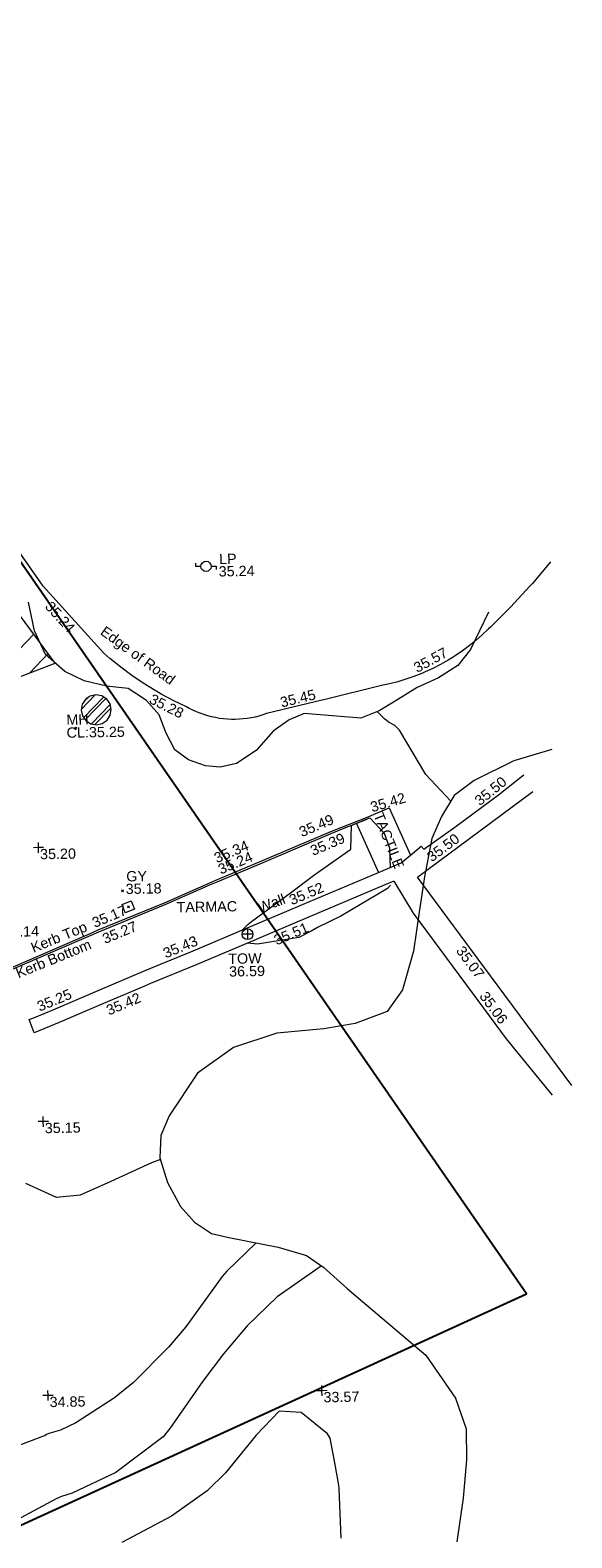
# Model space of a CAD drawing. Header units: millimetres. Extents: x -290717 to 520720, y -103372 to 287762.
# Tile 375 of 375: x 433401 to 453175, y 226992 to 282025. Entities that reach past the tile are written whole.
import ezdxf

# ---------------------------------------------------------------- set-up
doc = ezdxf.new("R2010")
doc.units = ezdxf.units.MM
doc.linetypes.add('IMPORT-HIDDEN2 _3_', pattern=[4762.5, 3175, -1587.5])
doc.linetypes.add('IMPORT-UG_ELEC_STREET LIGHTING_QLB2 _2_', pattern=[2700, 1500, -300.0000000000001, 0, -250, 150, -300.0000000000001, 0, -200])
for name, color, linetype, lineweight, true_color in [('00_TOPO_FURN_LAMP_POST', 7, 'Continuous', 9, 0x666666), ('00_TOPO_SERV_MH', 7, 'Continuous', 9, 0x666666), ('00_TOPO_TOP_OF_WALL', 7, 'Continuous', 9, 0x666666), ('00_UAV_FURN_LAMP_POST', 7, 'Continuous', 9, 0xa50000), ('00_UAV_KERB_BOTTOM', 1, 'Continuous', 9, 0xff0000), ('00_UAV_KERB_TOP', 7, 'Continuous', 9, 0xa500a5), ('00_UAV_LEVEL_SPOT', 7, 'Continuous', 9, 0x666666), ('00_UAV_SERV_GULLY', 7, 'Continuous', 9, 0x5252a5), ('00_UAV_TOP_OF_WALL', 7, 'Continuous', 9, 0x666666), ('00_UAV_TREE_LINE', 7, 'Continuous', 9, 0x52a552), ('00_UAV_WALL', 7, 'Continuous', 9, 0x7c00a5), ('01_DTM_CONTOUR_MJR', 7, 'Continuous', 9, 0x7f3f00), ('01_DTM_CONTOUR_MNR', 7, 'Continuous', 9, 0xa5a552), ('12333-PUM-2D-U-0001-C01 - Rev2_REVIT IMPORT_dwg', 7, 'Continuous', 9, 0x767676), ('PUM-CHAMBER EXTENTS', 6, 'IMPORT-HIDDEN2 _3_', 9, 0xff00ff), ('PUM-SURVEY BOUNDARY_EXTENT', 190, 'Continuous', 25, 0x7f00ff), ('PUM-UNABLE TO SURVEY', 190, 'Continuous', 9, 0x7f00ff)]:
    doc.layers.add(name, color=color, linetype=linetype, lineweight=lineweight, true_color=true_color)
for name, color, linetype, lineweight in [('00_UAV_ROAD_EDGE', 7, 'Continuous', 9), ('00_UAV_SURFACE', 7, 'Continuous', 9), ('00_UAV_SURVEY_TEXT', 7, 'Continuous', 9), ('GEN-TEXT', 7, 'Continuous', 9)]:
    doc.layers.add(name, color=color, linetype=linetype, lineweight=lineweight)
doc.styles.add('Swis721 Lt BT_2', font='swissl.ttf', dxfattribs={"height": 375})

# ---------------------------------------------------------------- blocks, each defined once
blk = doc.blocks.new('12333-PUM-2D-U-0001-C01 - Rev2_REVIT IMPORT_dwg_MSL_Lamp_Post_SYM-2077240-Site Location Plan Existing')
at = {"layer": '00_TOPO_FURN_LAMP_POST', "color": 254, "true_color": 0xcccccc, "flags": 128}
for points in [[(-500.1060478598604, 0), (-1000.212095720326, 0), (-1000.212095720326, 316.7338303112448)], [(500.1060478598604, 0), (1000.21209571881, 0), (1000.21209571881, -316.7338303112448)]]:
    blk.add_lwpolyline(points, dxfattribs=at)
at = {"layer": '00_TOPO_FURN_LAMP_POST', "color": 254, "true_color": 0xcccccc}
blk.add_circle((0, 0), 500.1060478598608, dxfattribs=at)
blk = doc.blocks.new('12333-PUM-2D-U-0001-C01 - Rev2_REVIT IMPORT_dwg_TOW-2077249-Site Location Plan Existing')
at = {"layer": '00_TOPO_TOP_OF_WALL', "color": 254, "true_color": 0xcccccc, "flags": 128}
for points in [[(0, 525.0554400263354), (0, 0), (-525.0554401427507, 0)], [(525.0554401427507, 0), (0, 0), (0, -525.0554400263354)]]:
    blk.add_lwpolyline(points, dxfattribs=at)
at = {"layer": '00_TOPO_TOP_OF_WALL', "color": 254, "true_color": 0xcccccc}
blk.add_circle((0, 0), 525.0554401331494, dxfattribs=at)
blk = doc.blocks.new('12333-PUM-2D-U-0001-C01 - Rev2_REVIT IMPORT_dwg_UAV-2077255-Site Location Plan Existing')
at = {"layer": '00_UAV_LEVEL_SPOT', "color": 254, "true_color": 0xcccccc, "flags": 128}
for points in [[(0, -500.0000000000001), (0, 0), (-500.0000000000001, 0)], [(500.0000000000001, 0), (0, 0), (0, 500.0000000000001)]]:
    blk.add_lwpolyline(points, dxfattribs=at)
blk = doc.blocks.new('12333-PUM-2D-U-0001-C01 - Rev2_REVIT IMPORT_dwg_MGS62954_T2_Galway_ITM_3d_Rev1-2077680-Site Location Plan Existing')
at = {"layer": '00_UAV_KERB_BOTTOM', "color": 254, "true_color": 0xcccccc, "flags": 128}
blk.add_lwpolyline([(534337317.3065, 725794699.6940001), (534337498.8180792, 725794863.6518599), (534337690.2664859, 725795015.8889799), (534337791.3065, 725795088.6940001), (534337996.3082605, 725795222.121551), (534338200.3065, 725795337.6940002), (534340527.3064999, 725796296.6940001), (534341812.181832, 725796827.0365386), (534342126.3065, 725796956.6940001), (534344563.3065, 725797904.6940002), (534346233.3065, 725798608.694), (534346448.5549064, 725798694.9332101), (534348080.3065, 725799348.6940001), (534350686.3064999, 725800406.694), (534351086.5010095, 725800556.3452803), (534351991.3065, 725800894.6940001)], dxfattribs=at)
at = {"layer": '00_UAV_KERB_TOP', "color": 254, "true_color": 0xcccccc, "flags": 128}
blk.add_lwpolyline([(534337364.2284163, 725794647.7485116), (534337544.1075428, 725794810.2317907), (534337732.5351218, 725794960.0667906), (534337830.8821357, 725795030.9313524), (534338032.6874548, 725795162.2784657), (534338231.0138914, 725795274.6376315), (534340553.9785689, 725796231.9746002), (534341861.1083927, 725796771.5028484), (534342152.3517902, 725796891.715881), (534344589.5962942, 725797839.8109937), (534346259.9213043, 725798543.9480039), (534346497.5685178, 725798639.1612892), (534348106.4893594, 725799283.7749453), (534350711.7363016, 725800341.4692142), (534351135.7277641, 725800500.0192784), (534352015.8245648, 725800829.1282734)], dxfattribs=at)
at = {"layer": '00_UAV_ROAD_EDGE', "color": 254, "true_color": 0xcccccc, "flags": 128}
for points in [[(534358875.3065, 725810108.694), (534358194.5946006, 725809329.6472908), (534358099.3065, 725809225.6940002), (534357382.2990821, 725808479.917339), (534356634.6907161, 725807764.8200049), (534356562.3065001, 725807698.6940002), (534356333.5412181, 725807486.0565656), (534356096.0722707, 725807283.1853458), (534355850.3162588, 725807090.4362462), (534355596.7043224, 725806908.147414), (534355335.6813825, 725806736.6386455), (534355254.1615877, 725806687.8356112), (534355067.7053624, 725806576.2108258), (534354793.2463828, 725806427.1453995), (534354512.7859386, 725806289.7038779), (534354226.8160518, 725806164.1273804), (534354107.5355001, 725806115.9030002), (534353814.6430618, 725806007.4490825), (534353517.4659609, 725805911.3553599), (534353216.5255474, 725805827.7904133), (534352912.3497732, 725805756.9008435), (534352675.5355002, 725805710.9030002), (534350507.0786732, 725805213.9441876), (534350502.5355, 725805212.9030001), (534348413.5355002, 725804744.9030004), (534348273.5617984, 725804700.1196278), (534348131.8355442, 725804661.2370284), (534347988.6053743, 725804628.3234152), (534347844.1225619, 725804601.4365299), (534347698.6405798, 725804580.623541), (534347552.4146525, 725804565.9209617), (534347405.7013102, 725804557.3545856), (534347258.7579378, 725804554.9394406), (534347129.5355002, 725804557.9030001), (534346982.8573373, 725804567.0519979), (534346836.6909564, 725804582.3352147), (534346691.2927829, 725804603.7258381), (534346546.9178946, 725804631.1863415), (534346403.8195743, 725804664.6685505), (534346262.2488648, 725804704.1137257), (534346122.4541294, 725804749.4526669), (534345984.6806155, 725804800.6058338), (534345849.1700246, 725804857.4834869), (534345716.1600887, 725804919.9858428), (534345648.7227141, 725804955.1950735), (534345585.8841519, 725804988.003252), (534345489.5355002, 725805042.9030002), (534345037.9883177, 725805270.1397228), (534344596.3529053, 725805516.0859532), (534344353.5355002, 725805661.9030001), (534343928.9058123, 725805936.167497), (534343516.133602, 725806227.9730631), (534343115.9430118, 725806536.8077724), (534342729.0361122, 725806862.1298236), (534342509.3065, 725807059.694), (534341715.2327203, 725807966.4750262), (534340339.3065, 725809537.694), (534339017.3064999, 725811496.6940001)], [(534351991.3065, 725800894.6940001), (534352830.3065, 725801225.6940002), (534353569.3065, 725799489.6940002)]]:
    blk.add_lwpolyline(points, dxfattribs=at)
at = {"layer": '00_UAV_SERV_GULLY', "color": 254, "true_color": 0xcccccc, "flags": 128}
blk.add_lwpolyline([(534343012.3065, 725797866.6940001), (534343354.3065, 725797994.694), (534343468.5501658, 725797689.4492052), (534343126.5501657, 725797561.4492052)], close=True, dxfattribs=at)
at = {"layer": '00_UAV_SURFACE', "color": 254, "true_color": 0xcccccc}
blk.add_line((534351620.9024817, 725800681.4485978), (534352398.0021276, 725798882.0951563), dxfattribs=at)
at = {"layer": '00_UAV_TREE_LINE', "color": 254, "true_color": 0xcccccc, "flags": 128}
for points in [[(534356569.3065, 725808302.6940001), (534355895.3064999, 725806951.694), (534355422.3065, 725806378.6940004), (534354704.3065, 725805944.6940002), (534353929.3065, 725805608.6940001), (534353113.3065, 725805116.6940002), (534352527.3064999, 725804770.6940001), (534351851.3065, 725804523.6940001), (534349780.3065, 725804731.6940002), (534349232.3065, 725804509.694), (534348641.3065001, 725804100.694), (534348004.3065001, 725803409.694), (534347285.3065, 725802944.694), (534346679.3065, 725802820.6940001), (534346146.3065, 725802880.6940002), (534345527.3065, 725803104.6940004), (534345043.3065, 725803477.694), (534344730.3065, 725804094.6940001), (534344483.3064999, 725804770.6940002), (534344039.3065, 725805299.6940002), (534343369.3065, 725805745.6940001), (534342586.3065, 725805851.6940001), (534341777.3065, 725806054.6940001), (534341071.3065, 725806408.6940004), (534340381.3065, 725807045.6940002), (534339987.3065001, 725807918.6940001), (534339792.3065, 725808970.694)], [(534358798.3065, 725803256.6940001), (534357407.3064999, 725802869.694), (534355942.3065, 725802178.6940001), (534355199.3065, 725801640.6940001), (534354733.3064999, 725800875.6940001), (534354361.3065, 725800085.6940001), (534354073.3064999, 725798693.694), (534353872.3064998, 725797489.6940001), (534353615.3064999, 725795979.6940001), (534353191.3064999, 725794575.694), (534352627.3064999, 725793795.6940001), (534351447.3065, 725793378.6940001), (534350300.3065, 725793209.6940001), (534348576.3065, 725793073.6940001), (534346986.3065, 725792581.694), (534345663.3065, 725791670.6940002), (534344600.5185, 725790129.167), (534344278.5185001, 725789416.1670002), (534344237.5185001, 725788607.167), (534344494.5185001, 725787699.167), (534344954.5185001, 725786810.167), (534345456.5185, 725786232.1670002), (534346070.5185001, 725785811.167), (534346694.5185, 725785646.167), (534348492.5185, 725785268.167), (534349523.5185001, 725784943.167), (534350151.5185001, 725784498.167), (534350991.5185001, 725783713.167), (534353818.5355, 725781234.903), (534354874.5355001, 725779640.903), (534355237.5355, 725778512.9030001), (534355233.5355, 725777385.903), (534355085.5355001, 725775989.9030001), (534354831.5355, 725774399.9030001)]]:
    blk.add_lwpolyline(points, dxfattribs=at)
at = {"layer": '00_UAV_WALL', "color": 254, "true_color": 0xcccccc, "flags": 128}
for points in [[(534353569.3065, 725799489.6940002), (534353972.3065, 725799806.6940002), (534354063.3065, 725799704.6940001), (534355214.3065, 725800482.6940001), (534356818.3065, 725801636.6940002), (534357602.8768447, 725802232.4327178), (534357757.3065, 725802349.6940001)], [(534359315.3065, 725790982.6940002), (534356418.5535648, 725795031.0982565), (534353809.3065, 725798677.694), (534354212.4259288, 725798967.1082301), (534358074.3065, 725801739.6940002)], [(534352951.691423, 725798550.9014368), (534352589.0222073, 725798405.2780049), (534349788.3643367, 725797283.2925898), (534348313.2200503, 725796684.8630631), (534347885.4431053, 725796511.324544), (534345681.0012524, 725795627.3453634), (534344005.3903086, 725794967.4985718), (534343670.2161193, 725794832.4601846), (534342278.5284339, 725794271.7628915), (534340647.0467078, 725793604.338549), (534339724.5185, 725793241.1670002), (534339545.3065, 725793729.6940001), (534339749.0621229, 725793808.3365211), (534340457.3065, 725794081.6940001), (534342085.3065, 725794747.6940002), (534343815.3065, 725795444.694), (534344385.1901171, 725795669.1111763), (534345491.3065, 725796104.6940001), (534347693.3065, 725796987.6940001), (534349025.6252494, 725797528.1827415), (534349596.3065, 725797759.6940002), (534352398.0021276, 725798882.0951563), (534353231.3065001, 725799216.694), (534353569.3065, 725799489.6940002)], [(534352951.691423, 725798550.9014367), (534353633.3065, 725797372.6940002), (534355734.2308142, 725794427.7274582), (534356951.3064999, 725792721.6940001), (534358591.3065, 725790638.694)]]:
    blk.add_lwpolyline(points, dxfattribs=at)
at = {"layer": '01_DTM_CONTOUR_MJR', "color": 254, "true_color": 0xcccccc, "flags": 128}
blk.add_lwpolyline([(534344256.3951765, 725788540.4743068), (534343919.2857143, 725788420), (534342430.0000002, 725787774.0111942), (534341296.8032787, 725787286.8032788), (534340430.0000002, 725787225.6179775), (534339324.536395, 725787745.4798343)], dxfattribs=at)
at = {"layer": '01_DTM_CONTOUR_MNR', "color": 254, "true_color": 0xcccccc, "flags": 128}
for points in [[(534355076.5445557, 725801439.1641989), (534354180.8687691, 725802427.019826), (534353246.5217084, 725804055.1037612), (534353084.226467, 725804228.5685848), (534352884.9113151, 725804339.3532112), (534352721.6574603, 725804465.8305209), (534352458.7554143, 725804745.6464881)], [(534347383.7753939, 725796863.5723077), (534347609.5495157, 725797077.2015742), (534347721.7734039, 725797163.2407014), (534349174.5421596, 725798194.0241057), (534350067.2962962, 725798846.1481482), (534351394.9474389, 725799748.27026), (534351433.9714473, 725800610.4948264), (534351558.6637589, 725800662.1927044), (534351661.5222223, 725800703.5666667), (534352013.5384616, 725800842.923077), (534352110.5139594, 725800874.6982516), (534352623.2291886, 725800308.4986371), (534352816.7287106, 725799769.8898977), (534352819.9930101, 725799051.5382386)], [(534352823.3404895, 725798411.2412424), (534352711.3963965, 725798288.6036037), (534350990.5640424, 725797308.1382197), (534350130.7696359, 725796910.8328946), (534349902.1437127, 725796778.8577845), (534349445.7970883, 725796556.1615245), (534347933.8801415, 725796340.1676009), (534347570.0000001, 725796380.0000001), (534347568.3381135, 725796384.1657304)], [(534347689.5524901, 725785436.9774293), (534346600.0863168, 725784420), (534346430.0000002, 725784228.5585586), (534345071.5267175, 725782420.0000001), (534344430.0000002, 725781681.2168194), (534343125.945946, 725780420), (534342430.0000002, 725779868.4848484), (534340994.3678162, 725778984.3678163), (534340430.0000002, 725778726.0388211), (534340001.3637664, 725778615.5457271), (534339917.7320151, 725778579.2918117), (534339865.1288476, 725778542.5483178), (534337916.7043806, 725777846.421511)], [(534350065.6292614, 725784559.0280051), (534349852.1879817, 725784420), (534348430.0000002, 725783452.0512822), (534347313.7155963, 725782420.0000001), (534346430.0000002, 725781414.0476192), (534345655.6536235, 725780420), (534344430.0000002, 725778712.9292932), (534344170.1534527, 725778420.0000001), (534342430.0000002, 725777151.986532), (534340813.5125449, 725776420), (534340430.0000002, 725776300.1425891), (534340228.5829961, 725776218.5829961), (534338430.0000002, 725775297.2986752), (534336907.5362319, 725774420.0000001)], [(534350613.2032702, 725774603.2032703), (534350563.045526, 725776420), (534350550.772947, 725776540.7729471), (534350430.0000002, 725777360.0000001), (534350268.4074942, 725778258.4074942), (534350176.0317461, 725778420.0000001), (534349231.6635641, 725779221.6635642), (534348430.0000002, 725779277.5757576), (534347576.4704911, 725778420.0000001), (534346430.0000002, 725777065.1233845), (534345742.3732252, 725776420), (534344430.0000002, 725775515.5030489), (534342599.5253292, 725774589.5253294)]]:
    blk.add_lwpolyline(points, dxfattribs=at)
at = {"xscale": 0.375, "yscale": 0.375, "zscale": 0.375}
for name, p in [('12333-PUM-2D-U-0001-C01 - Rev2_REVIT IMPORT_dwg_MSL_Lamp_Post_SYM-2077240-Site Location Plan Existing', (534346293.3065, 725810159.694)), ('12333-PUM-2D-U-0001-C01 - Rev2_REVIT IMPORT_dwg_UAV-2077255-Site Location Plan Existing', (534340000.0000001, 725800000.0000001)), ('12333-PUM-2D-U-0001-C01 - Rev2_REVIT IMPORT_dwg_TOW-2077249-Site Location Plan Existing', (534347575.3065, 725796706.6940001)), ('12333-PUM-2D-U-0001-C01 - Rev2_REVIT IMPORT_dwg_UAV-2077255-Site Location Plan Existing', (534340000.0000001, 725790000)), ('12333-PUM-2D-U-0001-C01 - Rev2_REVIT IMPORT_dwg_UAV-2077255-Site Location Plan Existing', (534340000.0000001, 725780000)), ('12333-PUM-2D-U-0001-C01 - Rev2_REVIT IMPORT_dwg_UAV-2077255-Site Location Plan Existing', (534350000.0000001, 725780000))]:
    blk.add_blockref(name, p, dxfattribs=at)
at = {"layer": '00_TOPO_SERV_MH', "char_height": 375, "attachment_point": 1, "line_spacing_factor": 1.005061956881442, "style": 'Swis721 Lt BT_2'}
for s, insert, width in [('MH', (534341098.9104418, 725804839.4684838), 949.779278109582), ('CL:35.25', (534341098.9104418, 725804366.3752686), 2440.932744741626)]:
    blk.add_mtext(s, dxfattribs=dict(at, insert=insert, width=width))
at = {"layer": '00_UAV_FURN_LAMP_POST', "color": 251, "true_color": 0x666666, "char_height": 375, "attachment_point": 1, "line_spacing_factor": 1.005061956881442, "style": 'Swis721 Lt BT_2'}
for s, insert, width in [('LP', (534346774.2235642, 725810605.4917063), 707.5855621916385), ('35.24', (534346751.6800528, 725810154.9296079), 1495.902363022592)]:
    blk.add_mtext(s, dxfattribs=dict(at, insert=insert, width=width))
at = {"layer": '00_UAV_KERB_BOTTOM', "color": 251, "true_color": 0x666666, "char_height": 375, "attachment_point": 1, "line_spacing_factor": 1.005061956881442, "style": 'Swis721 Lt BT_2'}
for s, insert, width, rotation in [('35.39', (534349872.6535267, 725799869.6846437), 1495.902363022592, 21.87633443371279), ('35.24', (534346496.4409456, 725799247.6169279), 1495.902363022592, 21.83349298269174), ('35.17', (534341861.7926637, 725797379.5681033), 1495.902363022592, 21.65466218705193), ('Kerb Bottom', (534339050.6819844, 725795587.305932), 3414.456504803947, 21.18301524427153)]:
    blk.add_mtext(s, dxfattribs=dict(at, insert=insert, width=width, rotation=rotation))
at = {"layer": '00_UAV_KERB_TOP', "color": 251, "true_color": 0x666666, "char_height": 375, "attachment_point": 1, "line_spacing_factor": 1.005061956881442, "style": 'Swis721 Lt BT_2'}
for s, insert, width, rotation in [('35.49', (534349476.8903676, 725800558.1182758), 1495.902363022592, 21.867827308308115), ('35.34', (534346357.4898081, 725799660.9948592), 1495.902363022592, 21.833492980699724), ('Kerb Top', (534339615.658002, 725796508.788706), 2493.170605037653, 21.18301524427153), ('35.27', (534342228.5223067, 725796786.7579199), 1495.902363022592, 21.625634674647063)]:
    blk.add_mtext(s, dxfattribs=dict(at, insert=insert, width=width, rotation=rotation))
at = {"layer": '00_UAV_LEVEL_SPOT', "char_height": 375, "width": 1495.902363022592, "attachment_point": 1, "line_spacing_factor": 1.005061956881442, "style": 'Swis721 Lt BT_2'}
for s, insert in [('35.20', (534340051.8765643, 725799949.1441548)), ('35.15', (534340051.8765643, 725789949.1441547)), ('34.85', (534340051.8765643, 725779949.1441548)), ('33.57', (534350051.8765643, 725779949.1441548))]:
    blk.add_mtext(s, dxfattribs=dict(at, insert=insert))
at = {"layer": '00_UAV_ROAD_EDGE', "color": 251, "true_color": 0x666666, "char_height": 375, "attachment_point": 1, "line_spacing_factor": 1.005061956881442, "style": 'Swis721 Lt BT_2'}
for s, insert, width, rotation in [('35.24', (534340646.2756827, 725809021.8639765), 1495.902363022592, 311.20883431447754), ('Edge of Road', (534342586.9768752, 725808069.0276464), 3746.879252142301, 322.8774696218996), ('35.57', (534353760.960607, 725806461.5303934), 1495.902363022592, 27.52222966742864), ('35.28', (534344274.9966718, 725805557.9331348), 1495.902363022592, 332.14724023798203), ('35.45', (534348881.6813759, 725805322.9092661), 1495.902363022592, 12.628816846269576), ('35.42', (534352101.2673807, 725801438.4411557), 1495.902363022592, 15.352767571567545)]:
    blk.add_mtext(s, dxfattribs=dict(at, insert=insert, width=width, rotation=rotation))
at = {"layer": '00_UAV_SERV_GULLY', "color": 251, "true_color": 0x666666, "char_height": 375, "attachment_point": 1, "line_spacing_factor": 1.005061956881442, "style": 'Swis721 Lt BT_2'}
for s, insert, width in [('35.18', (534343155.7617133, 725798627.4643686), 1495.902363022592), ('GY', (534343185.742811, 725799084.3005707), 821.5590755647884), ('35.14', (534338658.447556, 725797139.3048153), 1495.902363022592)]:
    blk.add_mtext(s, dxfattribs=dict(at, insert=insert, width=width))
at = {"layer": '00_UAV_SURVEY_TEXT', "color": 251, "true_color": 0x666666, "insert": (534352593.8921806, 725801111.8855925), "char_height": 375, "width": 2341.205920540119, "attachment_point": 1, "rotation": 290.45087743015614, "line_spacing_factor": 1.005061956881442, "style": 'Swis721 Lt BT_2'}
blk.add_mtext('TACTILE', dxfattribs=at)
at = {"layer": '00_UAV_SURVEY_TEXT', "color": 251, "true_color": 0x666666, "insert": (534345002.4966472, 725797925.197134), "char_height": 375, "width": 2450.430537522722, "attachment_point": 1, "line_spacing_factor": 1.005061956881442, "style": 'Swis721 Lt BT_2'}
blk.add_mtext('TARMAC', dxfattribs=at)
at = {"layer": '00_UAV_TOP_OF_WALL', "char_height": 375, "attachment_point": 1, "line_spacing_factor": 1.005061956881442, "style": 'Swis721 Lt BT_2'}
for s, insert, width in [('TOW', (534346854.8163114, 725796010.7209516), 1343.937678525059), ('36.59', (534346877.2782187, 725795546.873029), 1495.902363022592)]:
    blk.add_mtext(s, dxfattribs=dict(at, insert=insert, width=width))
at = {"layer": '00_UAV_WALL', "color": 251, "true_color": 0x666666, "char_height": 375, "attachment_point": 1, "line_spacing_factor": 1.005061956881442, "style": 'Swis721 Lt BT_2'}
for s, insert, width, rotation in [('35.50', (534355904.6828179, 725801522.9657634), 1495.902363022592, 38.12213091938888), ('35.50', (534354126.6899443, 725799515.1973704), 1495.902363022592, 35.67595362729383), ('Wall', (534347925.1567835, 725797831.8580545), 1130.237340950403, 19.259439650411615), ('35.52', (534349072.04601, 725798080.9914584), 1495.902363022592, 21.98537864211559), ('35.51', (534348488.5487944, 725796625.6955796), 1495.902363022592, 21.957143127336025), ('35.43', (534344436.3475923, 725796221.501688), 1495.902363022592, 21.494259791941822), ('35.07', (534355458.7623423, 725796185.3363035), 1495.902363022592, 305.58484059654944), ('35.25', (534339801.3382215, 725794360.6222932), 1495.902363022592, 21.37822148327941), ('35.42', (534342324.7810206, 725794172.9972509), 1495.902363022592, 21.94402114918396), ('35.06', (534356282.5749843, 725794511.8169085), 1495.902363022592, 305.50386947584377)]:
    blk.add_mtext(s, dxfattribs=dict(at, insert=insert, width=width, rotation=rotation))
blk = doc.blocks.new('12333-PUM-2D-U-0001-C01 - Rev2_REVIT IMPORT_dwg-1620468-Site Location Plan Existing')
at = {"layer": 'PUM-CHAMBER EXTENTS', "true_color": 0xfff4d4}
h = blk.add_hatch(dxfattribs=at)
h.set_pattern_fill('FP_14', style=0, pattern_type=2)
h.set_pattern_definition([(45, (-533641079.65, -725615854.3560001), (-618.7184335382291, 618.7184335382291), [])])
h.paths.add_polyline_path([(548820.3501529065, 143595.6438214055), (598554.7265481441, 155705.0015586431), (665880.350152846, 173780.643821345), (683590.8699340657, 180379.6662089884), (684126.292145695, 185226.5029211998), (699646.6566527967, 190872.8378213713), (682988.0270851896, 214267.7933273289), (606098.2658213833, 215609.9091025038), (611594.7356529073, 198837.6438862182), (620808.8827925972, 194892.6093451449), (622809.8820558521, 181730.4029184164), (546425.3200724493, 167969.8622055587), (546575.8377649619, 166438.0438213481), (546752.1501529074, 166438.0438213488), (546742.8316869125, 165904.1892620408), (546628.8411191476, 165898.6287465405), (546695.6373264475, 165218.8438213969), (546866.4501528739, 165218.8438214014), (546857.1396212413, 164685.44382141), (546748.0496345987, 164685.443821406), (546816.1401362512, 163992.4868641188), (546980.7501529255, 163999.6438213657), (547018.8501528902, 163466.243821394), (546868.4915593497, 163459.7064912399), (546935.2364494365, 162780.4438213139), (547056.9501529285, 162780.4438213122), (547056.9501528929, 162323.2438213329), (546980.1612849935, 162323.2438213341), (547055.375663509, 161557.7871773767), (547133.1501528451, 161561.2438213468), (547171.2501528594, 161104.0438213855), (547100.264113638, 161100.9574718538), (547167.3480998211, 160418.2438213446), (547285.5501528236, 160418.2438213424), (547285.5501528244, 159884.8438213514), (547219.7604079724, 159884.8438213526), (547286.664106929, 159203.9649537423), (547399.8501529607, 159199.0438213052), (547361.7501529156, 158665.643821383), (547339.521844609, 158666.0318179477), (547526.6396990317, 156761.7336279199), (547552.250152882, 156760.6438213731), (547555.1797682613, 156471.2813760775), (547638.9409207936, 155618.8442227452), (547666.5501528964, 155617.6438213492), (547669.1799035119, 155311.102130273), (547744.1895742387, 154547.7287972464), (547818.950152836, 154550.8438213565), (547809.6327004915, 154017.0473340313), (547796.3901281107, 154016.4838203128), (547863.8113582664, 153330.3380382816), (547895.1501528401, 153331.6438213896), (547933.2501528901, 152798.2438213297), (547916.1638860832, 152797.5464226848), (547983.733439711, 152109.8911528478), (548047.5501528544, 152112.4438213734), (548085.6501528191, 151579.0438214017), (548036.0897145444, 151577.0614038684), (548096.0084987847, 150967.2680053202), (548123.7501529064, 150969.4438213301), (548161.850152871, 150436.0438213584), (548148.313419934, 150434.9608827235), (548720.0288377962, 144616.6137303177)])
h.paths.add_polyline_path([(507602.6006529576, 195456.4678212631), (521342.9320607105, 197371.1634294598), (539189.5091527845, 196672.9153214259), (560381.4725447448, 200828.819264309), (577694.2496529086, 209009.0883214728), (593968.6270046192, 215821.6327356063), (467149.496982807, 218035.2688842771), (468398.9507812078, 211588.5258330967), (490993.690740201, 198483.5081887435), (503467.5815323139, 197676.0129840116), (507337.4300206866, 195598.8028811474)])
at = {"layer": 'PUM-CHAMBER EXTENTS', "true_color": 0xffaaff}
h = blk.add_hatch(dxfattribs=at)
h.set_pattern_fill('FP_3', color=211, style=0, pattern_type=2)
h.set_pattern_definition([(45, (-533641079.65, -725615854.3560001), (-265.1650429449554, 265.1650429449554), []), (45, (-533640902.873, -725615854.3560001), (-265.1650429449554, 265.1650429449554), [])])
h.paths.add_polyline_path([(701122.1202114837, 188592.7998148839), (701325.873153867, 188633.3287950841), (701503.6837456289, 188752.1380339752), (701622.4929845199, 188929.9486257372), (701664.213241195, 189139.6905194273), (701622.4929845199, 189349.4324131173), (701503.6837456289, 189527.2430048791), (701325.873153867, 189646.0522437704), (701116.1312601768, 189687.7725004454), (700906.3893664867, 189646.0522437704), (700728.5787747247, 189527.2430048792), (700609.7695358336, 189349.4324131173), (700568.0492791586, 189139.6905194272), (700609.7695358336, 188929.9486257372), (700728.5787747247, 188752.1380339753), (700906.3893664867, 188633.3287950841), (701097.100486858, 188597.5002272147)])
at = {"layer": 'GEN-TEXT', "color": 253, "true_color": 0xaaaaaa}
for p, q in [((700327.9948137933, 188447.2884823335), (700398.7054919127, 188517.9991604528)), ((700398.7054919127, 188447.2884823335), (700327.9948137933, 188517.9991604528)), ((701921.9948138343, 182476.288482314), (701992.7054919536, 182546.9991604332)), ((701992.7054919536, 182476.288482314), (701921.9948138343, 182546.9991604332)), ((702131.9948137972, 181896.2884822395), (702202.7054919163, 181966.9991603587)), ((702202.7054919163, 181896.2884822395), (702131.9948137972, 181966.9991603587))]:
    blk.add_line(p, q, dxfattribs=at)
at = {"layer": 'PUM-CHAMBER EXTENTS', "color": 211, "linetype": 'Continuous', "true_color": 0xffaaff, "flags": 128}
blk.add_lwpolyline([(701664.2132411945, 189139.6905194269), (701648.6916886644, 189217.7226333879), (701622.4929845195, 189349.432413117), (701503.6837456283, 189527.243004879), (701325.8731538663, 189646.0522437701), (701116.1312601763, 189687.7725004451), (700906.3893664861, 189646.0522437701), (700786.4962122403, 189565.9421993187), (700728.5787747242, 189527.243004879), (700609.769535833, 189349.432413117), (700568.0492791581, 189139.6905194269), (700609.769535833, 188929.9486257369), (700728.5787747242, 188752.1380339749), (700906.3893664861, 188633.3287950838), (701116.1312601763, 188591.6085384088), (701122.120211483, 188592.7998148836), (701325.8731538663, 188633.3287950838), (701503.6837456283, 188752.1380339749), (701622.4929845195, 188929.9486257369)], close=True, dxfattribs=at)
at = {"layer": 'PUM-SURVEY BOUNDARY_EXTENT', "color": 201, "true_color": 0xd4aaff, "flags": 128}
blk.add_lwpolyline([(434100.3536528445, 24157.39132126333), (453045.0486529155, 39175.58032134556), (466013.048652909, 44122.58032138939), (482147.0486528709, 40702.58032134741), (488216.8503400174, 30926.89504288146), (531080.8829478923, 24250.27741154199), (561844.1376578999, 20426.38415400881), (566062.0655785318, 8611.398574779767), (571128.6864528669, -7616.027373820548), (575714.0437077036, -7982.768216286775), (646442.309713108, 31495.23056612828), (689841.2207724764, 56725.65899800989), (691426.6726380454, 62926.17045936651), (689638.0678800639, 69873.57358378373), (681836.0986590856, 100645.3796401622), (672155.969559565, 130601.3585414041), (667140.7217679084, 148790.7201766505), (693350.350153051, 157472.2071436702), (716444.8569162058, 167556.0435847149), (696842.6566527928, 196972.3378213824), (686147.1257949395, 214212.6510542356)], dxfattribs=at)
at = {"layer": 'PUM-UNABLE TO SURVEY', "color": 7, "true_color": 0xfff4d4, "flags": 128}
blk.add_lwpolyline([(548148.3134199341, 150434.9608827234), (548820.3501529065, 143595.6438214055), (598554.7265481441, 155705.0015586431), (665880.350152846, 173780.643821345), (683590.8699340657, 180379.6662089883), (684126.292145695, 185226.5029211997), (699646.6566527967, 190872.8378213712), (682988.0270851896, 214267.7933273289)], dxfattribs=at)
blk.add_blockref('12333-PUM-2D-U-0001-C01 - Rev2_REVIT IMPORT_dwg_MGS62954_T2_Galway_ITM_3d_Rev1-2077680-Site Location Plan Existing', (-533641079.6498471, -725615854.3561786))

msp = doc.modelspace()

# ---------------------------------------------------------------- block references
at = {"layer": '12333-PUM-2D-U-0001-C01 - Rev2_REVIT IMPORT_dwg', "color": 254, "linetype": 'IMPORT-UG_ELEC_STREET LIGHTING_QLB2 _2_', "true_color": 0xffd4d4, "rotation": 0.9999999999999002}
msp.add_blockref('12333-PUM-2D-U-0001-C01 - Rev2_REVIT IMPORT_dwg-1620468-Site Location Plan Existing', (-261895.0770586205, 55869.5817132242), dxfattribs=at)

doc.saveas('drawing.dxf')
